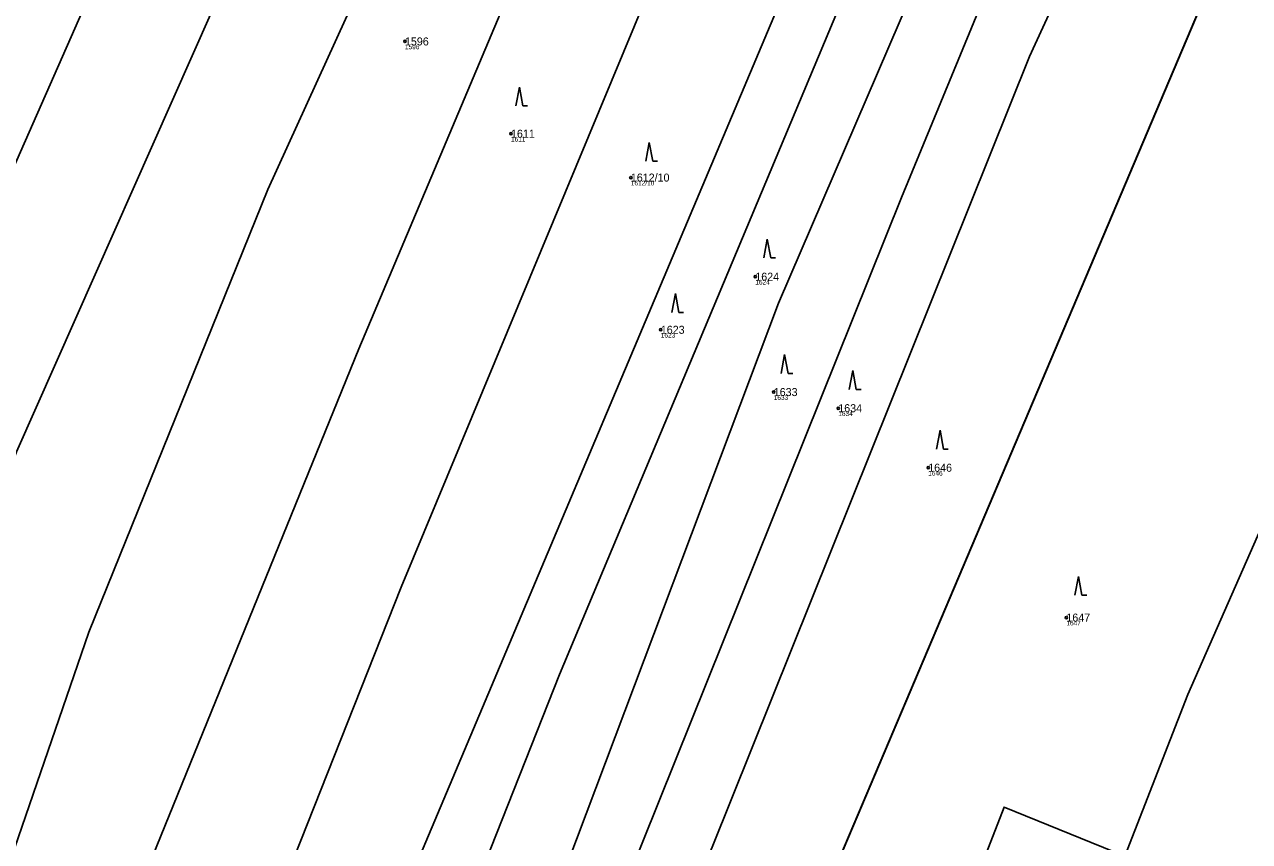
# Model space of a CAD drawing. Extents: x -761891 to -756141, y -1178507 to -1171885.
# Drawn here: x -758088.9 to -757828.6, y -1173272.7 to -1173099.2 of the extents above; entities that cross this region are included whole.
import ezdxf

# ---------------------------------------------------------------- set-up
doc = ezdxf.new("R2010")
doc.units = 0
for name, color, linetype in [('Definiční body', 7, 'Continuous'), ('Hranice parcel', 7, 'Continuous'), ('Parcelní čísla', 7, 'Continuous'), ('Polygon parcely', 7, 'Continuous'), ('Značky kultur', 7, 'Continuous')]:
    doc.layers.add(name, color=color, linetype=linetype)

msp = doc.modelspace()

# ---------------------------------------------------------------- linework, layer by layer
at = {"layer": 'Definiční body'}
for centre in [(-758008.1, -1173102.78), (-757985.57, -1173122.38), (-757960.1, -1173131.69), (-757933.65, -1173152.75), (-757953.73, -1173164.02), (-757929.73, -1173177.25), (-757916.02, -1173180.68), (-757896.91, -1173193.32), (-757867.55, -1173225.15)]:
    msp.add_circle(centre, 0.25, dxfattribs=at)
at = {"layer": 'Hranice parcel'}
msp.add_line((-757950.8, -1173358.83), (-757823.43, -1173058.54), dxfattribs=at)
for points in [[(-758142.47, -1173253.07), (-758123.69, -1173203.05), (-758017.65, -1172962.43), (-757980.47, -1172899.17)], [(-758118.85, -1173265.23), (-758090.67, -1173189.93), (-758044.93, -1173086.91), (-757993.07, -1172974.69), (-757961.75, -1172918.72)], [(-758092.61, -1173278.74), (-758075.25, -1173228.25), (-758037.25, -1173134.21), (-757968.68, -1172983.86), (-757943.9, -1172937.37)], [(-758068.06, -1173291.38), (-758017.91, -1173168.05), (-757957.09, -1173023.86), (-757925.38, -1172956.72)], [(-758043.07, -1173304.88), (-758008.93, -1173218.69), (-757944.28, -1173063.29), (-757904.56, -1172978.48)], [(-758022.04, -1173316.24), (-757917.13, -1173067.63), (-757883.93, -1173000.03)], [(-758009.25, -1173323.15), (-757975.29, -1173237.22), (-757906.86, -1173073.96), (-757876.14, -1173008.17)], [(-757996.82, -1173329.86), (-757973.73, -1173277.71), (-757928.75, -1173158.38), (-757867.83, -1173016.85)], [(-757985.5, -1173335.97), (-757961.01, -1173281.36), (-757902.56, -1173135.96), (-757857.47, -1173026.58)], [(-757972.08, -1173343.23), (-757942.85, -1173273.9), (-757875.36, -1173105.96), (-757844.49, -1173038.77)], [(-757921.54, -1173370.41), (-757880.8, -1173265.39), (-757855.14, -1173275.79), (-757841.71, -1173241.45), (-757779.39, -1173099.89)]]:
    msp.add_lwpolyline(points, dxfattribs=at)
at = {"layer": 'Polygon parcely'}
for points in [[(-758123.69, -1173203.05), (-758017.65, -1172962.43), (-757980.47, -1172899.17), (-757999.77, -1172879.01), (-758043.39, -1172943.6), (-758090, -1173055.8), (-758120.6, -1173122.6), (-758166.27, -1173240.82), (-758142.47, -1173253.07)], [(-758090.67, -1173189.93), (-758044.93, -1173086.91), (-757993.07, -1172974.69), (-757961.75, -1172918.72), (-757980.47, -1172899.17), (-758017.65, -1172962.43), (-758123.69, -1173203.05), (-758142.47, -1173253.07), (-758118.85, -1173265.23)], [(-758092.61, -1173278.74), (-758075.25, -1173228.25), (-758037.25, -1173134.21), (-757968.68, -1172983.86), (-757943.9, -1172937.37), (-757961.75, -1172918.72), (-757993.07, -1172974.69), (-758044.93, -1173086.91), (-758090.67, -1173189.93), (-758118.85, -1173265.23)], [(-758017.91, -1173168.05), (-757957.09, -1173023.86), (-757925.38, -1172956.72), (-757943.9, -1172937.37), (-757968.68, -1172983.86), (-758037.25, -1173134.21), (-758075.25, -1173228.25), (-758092.61, -1173278.74), (-758068.06, -1173291.38)], [(-758043.07, -1173304.88), (-758008.93, -1173218.69), (-757944.28, -1173063.29), (-757904.56, -1172978.48), (-757925.38, -1172956.72), (-757957.09, -1173023.86), (-758017.91, -1173168.05), (-758068.06, -1173291.38)], [(-757917.13, -1173067.63), (-757883.93, -1173000.03), (-757904.56, -1172978.48), (-757944.28, -1173063.29), (-758008.93, -1173218.69), (-758043.07, -1173304.88), (-758022.04, -1173316.24)], [(-757975.29, -1173237.22), (-757906.86, -1173073.96), (-757876.14, -1173008.17), (-757883.93, -1173000.03), (-757917.13, -1173067.63), (-758022.04, -1173316.24), (-758009.25, -1173323.15)], [(-757996.82, -1173329.86), (-757973.73, -1173277.71), (-757928.75, -1173158.38), (-757867.83, -1173016.85), (-757876.14, -1173008.17), (-757906.86, -1173073.96), (-757975.29, -1173237.22), (-758009.25, -1173323.15)], [(-757902.56, -1173135.96), (-757857.47, -1173026.58), (-757867.83, -1173016.85), (-757928.75, -1173158.38), (-757973.73, -1173277.71), (-757996.82, -1173329.86), (-757985.5, -1173335.97), (-757961.01, -1173281.36)], [(-757875.36, -1173105.96), (-757844.49, -1173038.77), (-757857.47, -1173026.58), (-757902.56, -1173135.96), (-757961.01, -1173281.36), (-757985.5, -1173335.97), (-757972.08, -1173343.23), (-757942.85, -1173273.9)], [(-757950.8, -1173358.83), (-757823.43, -1173058.54), (-757844.49, -1173038.77), (-757875.36, -1173105.96), (-757942.85, -1173273.9), (-757972.08, -1173343.23)], [(-757880.8, -1173265.39), (-757855.14, -1173275.79), (-757841.71, -1173241.45), (-757779.39, -1173099.89), (-757799.29, -1173081.21), (-757823.43, -1173058.54), (-757950.8, -1173358.83), (-757935.66, -1173369.94), (-757926.25, -1173369.9), (-757921.54, -1173370.41)], [(-757759.16, -1173118.88), (-757779.39, -1173099.89), (-757841.71, -1173241.45), (-757855.14, -1173275.79), (-757880.8, -1173265.39), (-757921.54, -1173370.41), (-757897.6, -1173373), (-757893.78, -1173374.55), (-757872.55, -1173383.15), (-757869, -1173386.09), (-757812.28, -1173237.56)]]:
    msp.add_lwpolyline(points, close=True, dxfattribs=at)
at = {"layer": 'Značky kultur'}
for p, q in [((-757983.79, -1173112.47), (-757984.54, -1173116.47)), ((-757983.04, -1173116.47), (-757983.79, -1173112.47)), ((-757983.04, -1173116.47), (-757982.04, -1173116.47)), ((-757956.18, -1173124.21), (-757956.93, -1173128.21)), ((-757955.43, -1173128.21), (-757956.18, -1173124.21)), ((-757955.43, -1173128.21), (-757954.43, -1173128.21)), ((-757931.1, -1173144.77), (-757931.85, -1173148.77)), ((-757930.35, -1173148.77), (-757931.1, -1173144.77)), ((-757930.35, -1173148.77), (-757929.35, -1173148.77)), ((-757950.63, -1173156.34), (-757951.38, -1173160.34)), ((-757949.88, -1173160.34), (-757950.63, -1173156.34)), ((-757949.88, -1173160.34), (-757948.88, -1173160.34)), ((-757927.42, -1173169.29), (-757928.17, -1173173.29)), ((-757926.67, -1173173.29), (-757927.42, -1173169.29)), ((-757926.67, -1173173.29), (-757925.67, -1173173.29)), ((-757912.94, -1173172.68), (-757913.69, -1173176.68)), ((-757912.19, -1173176.68), (-757912.94, -1173172.68)), ((-757912.19, -1173176.68), (-757911.19, -1173176.68)), ((-757894.4, -1173185.35), (-757895.15, -1173189.35)), ((-757893.65, -1173189.35), (-757894.4, -1173185.35)), ((-757893.65, -1173189.35), (-757892.65, -1173189.35)), ((-757864.98, -1173216.39), (-757865.73, -1173220.39)), ((-757864.23, -1173220.39), (-757864.98, -1173216.39)), ((-757864.23, -1173220.39), (-757863.23, -1173220.39))]:
    msp.add_line(p, q, dxfattribs=at)

# ---------------------------------------------------------------- texts
at = {"layer": 'Definiční body'}
for s, p in [('1596', (-758008.1, -1173104.44)), ('1611', (-757985.57, -1173124.04)), ('1612/10', (-757960.1, -1173133.35)), ('1624', (-757933.65, -1173154.41)), ('1623', (-757953.73, -1173165.68)), ('1633', (-757929.73, -1173178.91)), ('1634', (-757916.02, -1173182.34)), ('1646', (-757896.91, -1173194.98)), ('1647', (-757867.55, -1173226.81))]:
    msp.add_text(s, height=1, dxfattribs=at).set_placement(p)
at = {"layer": 'Parcelní čísla'}
for s, p in [('1596', (-758008.1, -1173103.63)), ('1611', (-757985.57, -1173123.23)), ('1612/10', (-757960.1, -1173132.54)), ('1624', (-757933.65, -1173153.6)), ('1623', (-757953.73, -1173164.87)), ('1633', (-757929.73, -1173178.1)), ('1634', (-757916.02, -1173181.53)), ('1646', (-757896.91, -1173194.17)), ('1647', (-757867.55, -1173226))]:
    msp.add_text(s, height=1.7, dxfattribs=at).set_placement(p)

doc.saveas('drawing.dxf')
